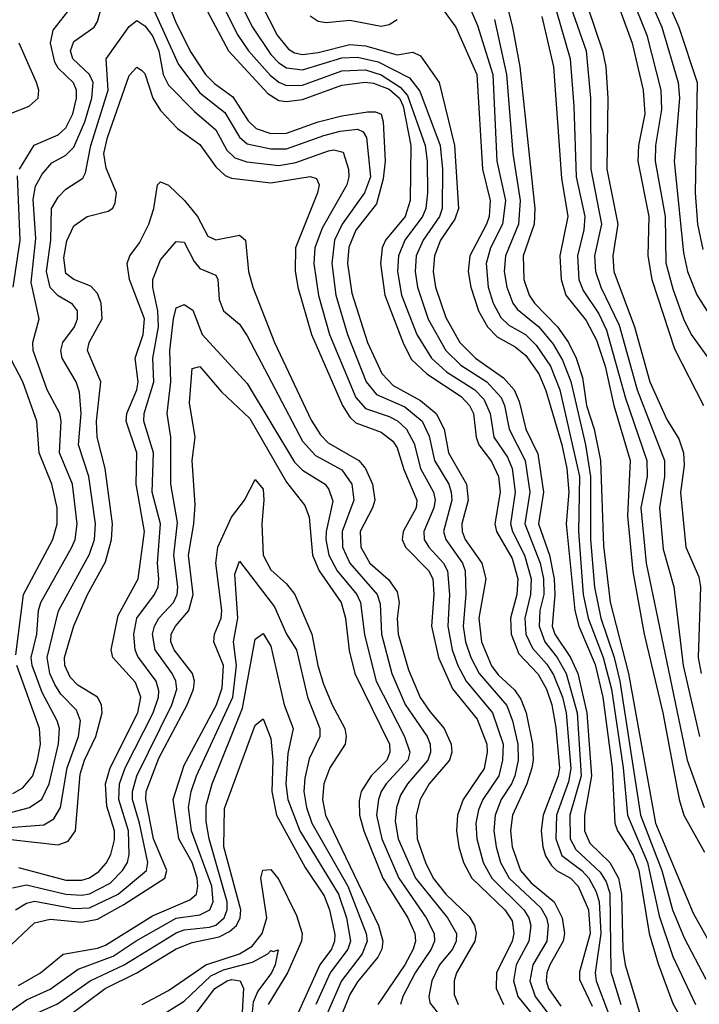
# Model space of a CAD drawing. Header units: inches. Extents: x 990535 to 1117859, y 769386 to 892122.
# Tile 621 of 656: x 1093073 to 1094797, y 821410 to 823909. Entities that reach past the tile are written whole.
import ezdxf

# ---------------------------------------------------------------- set-up
doc = ezdxf.new("R2010")
doc.units = ezdxf.units.IN
doc.header["$MEASUREMENT"] = 0
doc.layers.add('B0892', color=7, linetype='Continuous')

msp = doc.modelspace()

# ---------------------------------------------------------------- linework, layer by layer
at = {"layer": 'B0892', "color": 5}
for points, elevation in [([(1094432.5, 824052.4), (1094509.8, 823830), (1094520.6, 823710), (1094521.7, 823530), (1094549.2, 823390), (1094531.4, 823310), (1094533.3, 823270), (1094547.1, 823230), (1094593.7, 823133.7), (1094639.2, 822970), (1094709.1, 822790), (1094708.7, 822750), (1094695.6, 822670), (1094705.5, 822565.6), (1094732.3, 822470), (1094756.2, 822270), (1094797.7, 822090)], 4160), ([(1094495.8, 823995.8), (1094551.7, 823830), (1094560.1, 823790), (1094564.9, 823710), (1094562, 823530), (1094590, 823390), (1094577.4, 823310), (1094580.4, 823270), (1094633, 823130), (1094671.6, 822990), (1094714.4, 822894.4), (1094745, 822845), (1094756.9, 822810), (1094758.4, 822778.4), (1094749.3, 822709.3), (1094763, 822570), (1094795.4, 822495.4), (1094799.9, 822470), (1094794.2, 822290), (1094801.9, 822250)], 4180), ([(1093010, 821886.8), (1093097.7, 821910), (1093129, 821931), (1093147.4, 821970), (1093171, 822071), (1093173.7, 822110), (1093167.7, 822130), (1093130, 822201.8), (1093104.4, 822270), (1093102.1, 822290), (1093115.8, 822350), (1093120.3, 822410), (1093125.9, 822430), (1093205.1, 822570), (1093213.4, 822590), (1093218.9, 822630), (1093206.3, 822730), (1093173.6, 822810), (1093177.7, 822890), (1093174.9, 822910), (1093142.6, 822970), (1093106.9, 823070), (1093105.7, 823090), (1093122.4, 823150), (1093102, 823242), (1093113.5, 823353.5), (1093107.1, 823452.9), (1093113, 823487), (1093130, 823517.1), (1093154.3, 823545.7), (1093190, 823565.8), (1093210, 823585.3), (1093237.8, 823650), (1093255.8, 823710), (1093259.1, 823750), (1093250, 823770.3), (1093207.9, 823810), (1093201.5, 823830), (1093210, 823853.7), (1093261.9, 823890), (1093270, 823904.4), (1093293.6, 823990)], 3860), ([(1093442.8, 823970), (1093470, 823900.3), (1093507, 823827), (1093543.7, 823770), (1093567.1, 823747.1), (1093613.5, 823713.5), (1093652.7, 823652.7), (1093672.8, 823632.8), (1093710, 823620.2), (1093750, 823621.2), (1093830, 823649.7), (1093890, 823665.1), (1093955.4, 823675.4), (1093975.2, 823675.2), (1093989.8, 823669.8), (1093994.6, 823650), (1094000, 823550), (1093994.8, 823505.2), (1093978.2, 823441.8), (1093925.2, 823374.8), (1093908.1, 823331.9), (1093904.8, 823290), (1093915.4, 823215.4), (1093955.5, 823090), (1093991.5, 823011.5), (1094020.5, 822980.5), (1094090, 822942.4), (1094129.4, 822909.4), (1094149.4, 822870), (1094160.7, 822810), (1094206.5, 822730), (1094210.4, 822690), (1094194.3, 822630), (1094195.2, 822610), (1094202.8, 822590), (1094245.1, 822530), (1094255.1, 822490), (1094237.8, 822390), (1094244.2, 822330), (1094269.6, 822269.6), (1094286.7, 822246.7), (1094328, 822208), (1094344.3, 822184.3), (1094357.5, 822150), (1094373.9, 822070), (1094375.9, 822030), (1094372.2, 822010), (1094359, 821970), (1094322.7, 821890), (1094317.6, 821850), (1094322, 821810), (1094343.3, 821750), (1094370, 821718.5), (1094428.7, 821670), (1094449.2, 821630), (1094455.1, 821590), (1094451.7, 821570), (1094417.5, 821510), (1094410, 821490), (1094408.8, 821470), (1094414.4, 821450), (1094445.4, 821405.4)], 3880), ([(1093623.9, 823970), (1093663.1, 823890), (1093710, 823821), (1093730, 823799.9), (1093750, 823786.9), (1093790, 823781.6), (1093890, 823812.4), (1093930, 823814.5), (1093982.6, 823802.6), (1094061.4, 823761.4), (1094088.2, 823728.2), (1094139.5, 823590), (1094145.8, 823530), (1094144.3, 823430), (1094137.6, 823410), (1094096.2, 823350), (1094078.9, 823310), (1094075.7, 823270), (1094082, 823230), (1094109.1, 823149.1), (1094154.1, 823070), (1094192.3, 823032.3), (1094257.5, 822990), (1094293.9, 822950), (1094303.1, 822930), (1094314.6, 822870), (1094354.8, 822790), (1094367.1, 822710), (1094354.3, 822630), (1094393.3, 822530), (1094402, 822490), (1094402.2, 822450), (1094392.4, 822410), (1094390.5, 822370), (1094404.8, 822330), (1094436.6, 822290), (1094459, 822250), (1094487.1, 822150), (1094497.2, 821990), (1094468.8, 821890), (1094469.5, 821830), (1094483.4, 821803.4), (1094545.8, 821745.7), (1094560.8, 821720.8), (1094570, 821692.1), (1094572.8, 821492.8), (1094597.8, 821410)], 3960), ([(1093665.4, 823990), (1093725.7, 823870), (1093754.5, 823834.5), (1093770, 823825.2), (1093790, 823820.9), (1093830, 823825.7), (1093910, 823846.4), (1093950, 823843.2), (1094030, 823820.4), (1094070, 823827), (1094090, 823817.8), (1094137.2, 823750), (1094176.1, 823590), (1094186, 823430), (1094177, 823403), (1094140, 823350), (1094124.8, 823310), (1094121.8, 823270), (1094127.3, 823230), (1094153.7, 823153.7), (1094189.7, 823089.7), (1094229.2, 823050), (1094300.6, 823000.6), (1094327.3, 822970), (1094340.2, 822940.2), (1094356.6, 822870), (1094387, 822807), (1094401.9, 822710), (1094389.2, 822630), (1094417.3, 822550), (1094428.6, 822490), (1094430.6, 822449.4), (1094424.1, 822370), (1094430.6, 822350), (1094470.6, 822290.6), (1094488.9, 822250), (1094511.5, 822150), (1094523.7, 821990), (1094505.7, 821890), (1094505.4, 821850), (1094519, 821819), (1094569.9, 821769.9), (1094591.7, 821730), (1094599.6, 821690), (1094603.4, 821550), (1094608.9, 821510), (1094655.4, 821355.4)], 3980), ([(1094624.4, 823970), (1094663.5, 823870), (1094699, 823730), (1094701.4, 823681.4), (1094685.6, 823590), (1094685, 823550), (1094710.6, 823410), (1094711.9, 823291.9), (1094730, 823225.7), (1094756.6, 823150), (1094776.7, 823110), (1094950, 822870.2)], 4240), ([(1094658.8, 823990), (1094701.6, 823890), (1094743.1, 823750), (1094746.4, 823710), (1094733.2, 823550), (1094757.1, 823317.1), (1094767.1, 823270), (1094790.9, 823210.9), (1094837.2, 823137.2)], 4260), ([(1094701.8, 823990), (1094744.9, 823890), (1094791.3, 823750), (1094786.5, 823470), (1094792.1, 823390), (1094805.9, 823325.9)], 4280), ([(1094304.1, 823964.1), (1094323.4, 823890), (1094341.6, 823790), (1094379.5, 823430), (1094377.8, 823390), (1094349.8, 823310), (1094352, 823250), (1094365.5, 823210), (1094378.5, 823190), (1094436.8, 823130), (1094465, 823090), (1094484.5, 823050), (1094500.7, 823000.7), (1094511, 822930), (1094530.3, 822869.7), (1094546.4, 822790), (1094553.9, 822573.9), (1094571.2, 822431.2), (1094617.7, 822250), (1094685.6, 821870), (1094781.6, 821641.6), (1094830, 821555.5)], 4080), ([(1093072.4, 823530), (1093109.4, 823590.6), (1093170, 823617.1), (1093190, 823635.1), (1093207.4, 823670), (1093217.2, 823710), (1093216.9, 823730), (1093208.9, 823748.9), (1093170, 823786), (1093161.4, 823801.5), (1093150.4, 823850), (1093157.4, 823882.6), (1093194.9, 823930)], 3880), ([(1093414.6, 823930), (1093475.5, 823795.5), (1093530, 823723.5), (1093593.4, 823673.4), (1093630, 823610.8), (1093650, 823594.1), (1093710, 823581.2), (1093750, 823581.4), (1093844.4, 823615.6), (1093886.1, 823626.1), (1093930, 823631.3), (1093944.4, 823624.4), (1093952.7, 823610), (1093962.6, 823510), (1093947.5, 823470), (1093890.5, 823390), (1093871.3, 823350), (1093864.3, 823290), (1093875, 823210), (1093904, 823110), (1093952.1, 822990), (1093978.2, 822958.2), (1094050, 822926.5), (1094093.6, 822890), (1094111.8, 822851.8), (1094125.5, 822790), (1094161.6, 822730), (1094167.8, 822710), (1094169, 822690), (1094148, 822610), (1094153.9, 822590), (1094196.5, 822530), (1094202.8, 822510), (1094204.3, 822450), (1094197.9, 822370), (1094204.2, 822330), (1094217.2, 822290), (1094238.3, 822250), (1094308.6, 822168.6), (1094323.4, 822130), (1094336.6, 822070), (1094337, 822030), (1094328.9, 821990), (1094320.9, 821970), (1094294.6, 821930), (1094278.9, 821890), (1094275.8, 821850), (1094281.7, 821810), (1094292.9, 821770), (1094314.4, 821730), (1094395.2, 821655.2), (1094409.6, 821630), (1094413.9, 821610), (1094410.3, 821570), (1094374.7, 821510), (1094366.8, 821470), (1094380.7, 821430), (1094426.2, 821370)], 3860), ([(1093549.1, 823930), (1093602.7, 823830), (1093702.2, 823722.2), (1093730, 823704.5), (1093750, 823701.5), (1093790, 823707.1), (1093890, 823743.2), (1093949.6, 823750.4), (1093970, 823748.5), (1094010, 823732.5), (1094036.3, 823710), (1094045.3, 823690), (1094065.5, 823590), (1094063.8, 823450), (1094050.5, 823410), (1094000.9, 823350), (1093992.2, 823330), (1093987.9, 823290), (1093999.5, 823210), (1094046.2, 823086.2), (1094066.7, 823046.7), (1094105.6, 823010), (1094192.6, 822952.6), (1094214, 822930), (1094224.2, 822910), (1094230.9, 822850), (1094237.6, 822830), (1094270, 822788.2), (1094287.5, 822750), (1094291.8, 822710), (1094278.2, 822630), (1094282.5, 822610), (1094322, 822542), (1094336.8, 822490), (1094334.1, 822450), (1094318, 822390), (1094319.3, 822350), (1094339.3, 822299.3), (1094388, 822248), (1094409.5, 822210), (1094423.1, 822170), (1094433, 822113), (1094442.6, 822010), (1094439, 821990), (1094400.8, 821890), (1094395.6, 821850), (1094399.6, 821810), (1094406.9, 821786.9), (1094422.2, 821762.2), (1094434.4, 821750), (1094470.1, 821730.1), (1094489.8, 821710), (1094516.1, 821650), (1094520.2, 821590), (1094492.8, 821492.8), (1094493.1, 821473.1), (1094525.1, 821405.1)], 3920), ([(1093593.6, 823933.6), (1093626.2, 823870), (1093653, 823830), (1093708.3, 823768.2), (1093730.5, 823750.5), (1093750, 823742.6), (1093790, 823743.2), (1093890, 823779.3), (1093950, 823781.8), (1093990, 823769.2), (1094038.1, 823738.1), (1094056.7, 823716.7), (1094101.4, 823590), (1094106.6, 823550), (1094107.7, 823470), (1094102.9, 823430), (1094094.4, 823410), (1094050, 823350), (1094033.5, 823310), (1094030.9, 823270), (1094041.4, 823210), (1094080.7, 823110), (1094117.9, 823050), (1094155.7, 823015.7), (1094227.2, 822970), (1094250, 822946.1), (1094266.2, 822910), (1094275.5, 822850), (1094310, 822798.5), (1094322.2, 822770), (1094330, 822710), (1094317.7, 822630), (1094323, 822610), (1094353.6, 822550), (1094370.7, 822490), (1094368.8, 822450), (1094354.1, 822390), (1094357.1, 822350), (1094373.9, 822313.9), (1094410, 822273.6), (1094426.8, 822246.8), (1094449.7, 822190), (1094459.1, 822150), (1094471.3, 822008.7), (1094465.2, 821974.8), (1094435, 821890), (1094432.7, 821830), (1094447.8, 821787.8), (1094498.8, 821750), (1094516.8, 821730), (1094535.5, 821695.5), (1094543.2, 821670), (1094546.9, 821590), (1094532.5, 821490), (1094535.6, 821470), (1094566.9, 821386.9)], 3940), ([(1093810, 823919.3), (1093830, 823905.8), (1093850, 823901.9), (1093910, 823907.9), (1093990, 823892.8), (1094010, 823896.8), (1094030, 823909.5)], 4020), ([(1094150, 823930.8), (1094179.4, 823890), (1094232.4, 823770), (1094246.6, 823530), (1094266.4, 823450), (1094263.9, 823410), (1094257.1, 823390), (1094215.2, 823310), (1094210.9, 823270), (1094216.9, 823230), (1094237.1, 823170), (1094259.6, 823130), (1094284.3, 823104.3), (1094330, 823079), (1094356.6, 823056.6), (1094390, 823010.1), (1094407.9, 822967.9), (1094448, 822830), (1094460.7, 822770), (1094465.9, 822710), (1094459.2, 822630), (1094481.2, 822410), (1094491.4, 822370), (1094532.4, 822272.4), (1094552.5, 822190), (1094576.3, 822010), (1094582.8, 821870), (1094589.4, 821850), (1094629, 821789), (1094643.7, 821750), (1094669.9, 821589.9), (1094692.5, 821512.5), (1094730, 821412.5), (1094750, 821375.7)], 4020), ([(1094219.2, 823930), (1094234.4, 823894.4), (1094273.3, 823770), (1094283.1, 823550), (1094305.3, 823450), (1094297.8, 823390), (1094267.6, 823330), (1094256.2, 823290), (1094261.5, 823230), (1094274.2, 823190), (1094293.4, 823153.4), (1094313.9, 823133.9), (1094355.8, 823110), (1094383.3, 823083.3), (1094419.3, 823030), (1094443.5, 822970), (1094492.9, 822750), (1094490.8, 822610), (1094502.2, 822450), (1094515.1, 822390), (1094553.2, 822290), (1094574, 822210), (1094603.8, 822010), (1094614.8, 821890), (1094665.2, 821770), (1094694.9, 821634.9), (1094730, 821531.2), (1094787.6, 821410)], 4040), ([(1094434.9, 823930), (1094469.6, 823810), (1094478.7, 823690), (1094484.5, 823510), (1094506.2, 823410), (1094503.9, 823376.1), (1094488, 823310), (1094491.7, 823250), (1094502.2, 823222.2), (1094542.3, 823162.3), (1094561.4, 823121.4), (1094610, 822948.9), (1094663.5, 822790), (1094665, 822750), (1094649, 822670), (1094662.2, 822530), (1094766.1, 822030), (1094809.6, 821909.6)], 4140), ([(1094595.3, 823935.3), (1094626.8, 823850), (1094654.2, 823730), (1094658.4, 823670), (1094642.9, 823590), (1094641.3, 823550), (1094669.2, 823410), (1094666.5, 823310), (1094676.2, 823250), (1094734.1, 823074.1), (1094807.6, 822930)], 4220), ([(1092967.1, 821852.9), (1093134, 821866), (1093159.2, 821880.8), (1093176.2, 821910), (1093192.9, 822010), (1093221.6, 822090), (1093227, 822130), (1093217, 822157), (1093177.3, 822197.3), (1093161.8, 822221.8), (1093149, 822250), (1093142.7, 822290), (1093171.4, 822408.6), (1093250, 822552.4), (1093262.5, 822590), (1093264.8, 822630), (1093248.1, 822750), (1093222.2, 822830), (1093228.7, 822910), (1093224.2, 822964.2), (1093216.1, 822990), (1093180.8, 823050), (1093177.2, 823070), (1093182.3, 823090), (1093211.6, 823130), (1093219.7, 823150), (1093219.2, 823170), (1093206.8, 823186.8), (1093170, 823208.1), (1093150, 823229.5), (1093140.8, 823270), (1093151.7, 823350), (1093153.7, 823430), (1093170, 823458.5), (1093190, 823478.9), (1093233, 823507), (1093239.3, 823520.7), (1093253.2, 823590), (1093297.5, 823730), (1093292.4, 823810), (1093350, 823891.6), (1093370, 823906.9), (1093390, 823893.9), (1093410, 823868.1), (1093425.4, 823830), (1093436.6, 823770), (1093450, 823742.8), (1093516.2, 823676.2), (1093570, 823630.1), (1093598.3, 823578.4), (1093618.7, 823558.7), (1093648.7, 823548.7), (1093730, 823538.9), (1093773.2, 823546.8), (1093856.1, 823576.1), (1093870, 823578.9), (1093893, 823573), (1093906.9, 823530), (1093908, 823510), (1093903.1, 823490), (1093839.8, 823380.2), (1093821.5, 823330), (1093818.8, 823290), (1093830.4, 823209.6), (1093858.3, 823110), (1093925.7, 822950), (1093950, 822922), (1094010, 822902.5), (1094031.1, 822891.1), (1094054.2, 822870), (1094073.2, 822833.2), (1094089.6, 822770), (1094123, 822710), (1094126.5, 822690), (1094123.6, 822670), (1094097.9, 822610), (1094098.7, 822590), (1094110.4, 822570), (1094148.2, 822530), (1094157.9, 822510), (1094162.9, 822450), (1094158.7, 822370), (1094170.2, 822310), (1094184.4, 822270), (1094205.7, 822230), (1094271.9, 822150), (1094299, 822070), (1094297.8, 822030), (1094288.7, 821990), (1094247.4, 821930), (1094236.5, 821903.5), (1094230.3, 821870), (1094232.9, 821830), (1094248.8, 821770), (1094270.3, 821730), (1094351.6, 821650), (1094364.5, 821630), (1094369.3, 821610), (1094364.4, 821570), (1094332.1, 821510), (1094325.7, 821470), (1094336.3, 821430), (1094387.7, 821367.7)], 3840), ([(1094277.3, 823910), (1094308.2, 823770), (1094323.7, 823570), (1094342.4, 823450), (1094338, 823390), (1094305.2, 823310), (1094302.2, 823270), (1094308.4, 823230), (1094323.7, 823190), (1094334.6, 823174.6), (1094390, 823129.8), (1094426, 823086), (1094450, 823045), (1094470.8, 822990.8), (1094508, 822830), (1094520.8, 822750), (1094521.1, 822590), (1094530.9, 822469.1), (1094547.1, 822390), (1094580.8, 822290), (1094595.7, 822230), (1094647.8, 821890), (1094701.8, 821750), (1094728.6, 821650), (1094758.9, 821578.9), (1094814, 821474)], 4060), ([(1094397.5, 823917.5), (1094426.8, 823790), (1094447.4, 823507.4), (1094463.3, 823410), (1094442.8, 823310), (1094446.4, 823250), (1094458.4, 823210), (1094510, 823146), (1094535.9, 823095.9), (1094557.9, 823030), (1094580, 822930), (1094621.5, 822790), (1094614.8, 822650), (1094628.4, 822508.4), (1094656.8, 822350), (1094704.7, 822150), (1094746, 821930), (1094758, 821890), (1094810, 821795.9)], 4120), ([(1093030, 823663.7), (1093097, 823690), (1093119.4, 823710), (1093121.2, 823730), (1093115.4, 823750), (1093071.2, 823850)], 3920), ([(1093050, 821828.8), (1093170, 821814.8), (1093195.6, 821824.4), (1093214.2, 821850), (1093225.9, 821994.1), (1093237.2, 822030), (1093265.9, 822090), (1093281.5, 822150), (1093279.9, 822170), (1093270.1, 822190.1), (1093220.5, 822220.5), (1093200.8, 822240.8), (1093187.6, 822270), (1093186.1, 822290), (1093209.6, 822370.4), (1093244.6, 822450), (1093290, 822533.4), (1093305.4, 822590), (1093308.1, 822630), (1093289.7, 822770), (1093269.3, 822850), (1093267.8, 822890), (1093278.4, 822990), (1093244.5, 823070), (1093249.3, 823090), (1093281.7, 823150), (1093279.2, 823190), (1093270, 823214.2), (1093253.1, 823233.1), (1093209.9, 823250), (1093190, 823264.9), (1093184.6, 823304.6), (1093192.2, 823347.8), (1093210, 823385.8), (1093243.5, 823410), (1093297.1, 823422.9), (1093308.8, 823431.2), (1093315.2, 823444.8), (1093318.2, 823470), (1093292, 823532), (1093286.2, 823570), (1093295.3, 823610), (1093350, 823767.8), (1093370, 823788.7), (1093381.5, 823781.5), (1093390, 823772.4), (1093410.3, 823710), (1093430, 823678.5), (1093472.9, 823632.9), (1093530, 823592.2), (1093570, 823536), (1093593.9, 823513.9), (1093610, 823506.7), (1093710, 823495), (1093810, 823511.2), (1093825.8, 823505.8), (1093832.6, 823490), (1093828.4, 823470), (1093772.7, 823330), (1093771.9, 823271.9), (1093778, 823230), (1093813.2, 823110), (1093891.4, 822930), (1093910, 822900.7), (1093925.9, 822885.9), (1093990, 822862), (1094019.3, 822839.3), (1094030, 822822.2), (1094047.5, 822767.5), (1094080, 822690), (1094078.6, 822670), (1094045.8, 822610), (1094043.3, 822590), (1094051.6, 822570), (1094110, 822511.3), (1094120.7, 822490), (1094123.8, 822450), (1094117.5, 822370), (1094134.9, 822290), (1094170.9, 822210.9), (1094233.6, 822133.6), (1094257.8, 822070), (1094259.1, 822050), (1094251.3, 822008.7), (1094197.9, 821930), (1094183.4, 821890), (1094180.7, 821850), (1094187, 821810), (1094198.8, 821770), (1094219.9, 821730), (1094303.7, 821650), (1094321.9, 821621.9), (1094326.2, 821590), (1094321.9, 821570), (1094282.1, 821490), (1094281.6, 821450), (1094300.6, 821410)], 3820), ([(1093056.1, 823230), (1093073.8, 823350), (1093066.8, 823513.2)], 3880), ([(1093070, 821757.5), (1093190, 821724.8), (1093230, 821725.2), (1093250, 821731.3), (1093273.2, 821746.8), (1093292, 821768), (1093303.8, 821790), (1093312.8, 821827.2), (1093312.8, 821850), (1093293.4, 821913.4), (1093290.7, 821970), (1093302, 822010), (1093372.3, 822150), (1093380.2, 822190), (1093366.6, 822226.6), (1093308.8, 822290), (1093304.6, 822310), (1093322.7, 822397.3), (1093372.9, 822490), (1093389.4, 822610), (1093367.9, 822730), (1093369.8, 822810), (1093342.8, 822890), (1093344.5, 822910), (1093369.5, 822970), (1093373.6, 822990), (1093365.3, 823050), (1093386, 823110), (1093388.9, 823150), (1093351, 823250), (1093345.2, 823290), (1093352.3, 823310), (1093376.7, 823343.3), (1093400.1, 823390), (1093413, 823430), (1093422.2, 823490), (1093430, 823497.5), (1093450, 823489.1), (1093491.1, 823450), (1093523.7, 823410), (1093550, 823360.2), (1093570, 823350.7), (1093630, 823362), (1093645.9, 823350), (1093653.2, 823270), (1093664.2, 823230), (1093719.5, 823090), (1093812.6, 822892.6), (1093835.5, 822855.5), (1093855, 822835), (1093933.3, 822790), (1093950.1, 822770), (1093968, 822730), (1093973.4, 822690), (1093968.1, 822670), (1093936.6, 822610), (1093938.1, 822570), (1093961.3, 822530), (1094008.6, 822488.6), (1094030, 822457.4), (1094035.6, 822430), (1094030.7, 822389.3), (1094032.6, 822350), (1094059.1, 822259.1), (1094089.1, 822189.1), (1094112.9, 822152.9), (1094150, 822110), (1094167.3, 822070), (1094168.7, 822050), (1094162.8, 822030), (1094111.2, 821970), (1094088.9, 821930), (1094078.3, 821890), (1094081.1, 821830), (1094102.2, 821770), (1094122.1, 821730), (1094153.7, 821690), (1094213, 821633), (1094226.7, 821610), (1094230.9, 821590), (1094227.5, 821570), (1094180.9, 821490), (1094175.3, 821470), (1094174.8, 821434.8), (1094185.2, 821410)], 3780), ([(1093054.2, 821705.8), (1093090, 821713.5), (1093190, 821689.7), (1093230, 821687.1), (1093250, 821690.6), (1093302.1, 821717.9), (1093333.9, 821750), (1093346.2, 821770), (1093350.8, 821790), (1093349.1, 821850), (1093324.5, 821930), (1093325.9, 821970), (1093340.5, 822010), (1093411.1, 822150), (1093424.6, 822190), (1093425.4, 822205.4), (1093419.3, 822230), (1093372.7, 822292.7), (1093366, 822310), (1093362.2, 822350), (1093370, 822390), (1093414.6, 822450), (1093424.1, 822470), (1093425.6, 822490), (1093422.7, 822530), (1093429.7, 822630), (1093408.9, 822710), (1093411.9, 822810), (1093387.8, 822890), (1093388.8, 822910), (1093413.4, 822990), (1093410.8, 823050), (1093424.8, 823130), (1093423.2, 823170), (1093410.3, 823229.7), (1093410.6, 823250), (1093430, 823299.8), (1093470, 823346), (1093490, 823344.3), (1093515.5, 823295.5), (1093530, 823277.6), (1093570, 823260.6), (1093575.4, 823250), (1093578.8, 823198.8), (1093590, 823170.2), (1093630, 823136.1), (1093650, 823106.7), (1093790, 822839.7), (1093823.1, 822803.1), (1093890, 822767), (1093915.8, 822730), (1093920.7, 822690), (1093890.7, 822610), (1093891.8, 822570), (1093910.3, 822530), (1093980, 822450), (1093986.9, 822426.9), (1093990.7, 822350), (1094016.6, 822250), (1094051.1, 822171.1), (1094106.7, 822090), (1094114.3, 822070), (1094114.9, 822050), (1094108, 822030), (1094056.9, 821970), (1094039.2, 821940.8), (1094028.3, 821910), (1094025.3, 821874.7), (1094033.3, 821830), (1094076.9, 821730), (1094157.8, 821630), (1094180.7, 821590), (1094179.9, 821570), (1094170.8, 821550), (1094137.7, 821510), (1094118.3, 821470), (1094110.4, 821430), (1094113.6, 821413.6), (1094132, 821390)], 3760), ([(1093062.3, 821650), (1093090, 821667.2), (1093110, 821671.7), (1093210, 821653.3), (1093250, 821655.1), (1093322.7, 821690), (1093394.7, 821750), (1093398.1, 821770), (1093376.8, 821870), (1093358.7, 821930), (1093358.6, 821950), (1093370, 821990), (1093458.6, 822170), (1093471.1, 822210), (1093469.2, 822230), (1093459.7, 822250), (1093416.3, 822310), (1093410, 822350), (1093414.3, 822370), (1093425.5, 822390), (1093463.2, 822430), (1093472.1, 822450), (1093474.1, 822470), (1093463.4, 822550), (1093473.1, 822633.1), (1093455.9, 822730), (1093455.8, 822850), (1093447.1, 822910), (1093456.2, 822990), (1093454, 823070), (1093462.5, 823150), (1093470, 823177.5), (1093490, 823186.1), (1093512.3, 823172.3), (1093535.3, 823110), (1093650, 822986), (1093770, 822786.2), (1093790, 822766), (1093847.5, 822730), (1093857.2, 822717.2), (1093866.9, 822686.9), (1093850.4, 822610), (1093849.5, 822589.5), (1093857.1, 822550), (1093877.9, 822510), (1093927.7, 822450), (1093937.7, 822430), (1093947.8, 822347.8), (1093976.9, 822230), (1094048.9, 822090), (1094062.5, 822050), (1094057.2, 822030), (1094002.4, 821970), (1093990, 821950), (1093983, 821930), (1093978.3, 821890), (1093991.1, 821830), (1094034.4, 821730), (1094104.1, 821630), (1094124.7, 821590), (1094124.8, 821570), (1094116.5, 821550), (1094076.2, 821490), (1094044.7, 821430), (1094039.1, 821410)], 3740), ([(1093062.7, 822297.3), (1093082.2, 822450), (1093156.9, 822590), (1093167.4, 822630), (1093167.6, 822670), (1093154.4, 822730), (1093122.1, 822810), (1093116.1, 822890), (1093080.8, 822990), (1093042.8, 823062.8)], 3880), ([(1092961.9, 821478.1), (1093110, 821616.7), (1093150, 821626.1), (1093230, 821618.5), (1093270, 821626.3), (1093336.8, 821663.2), (1093440.6, 821730), (1093446.1, 821750), (1093412.2, 821830), (1093392.6, 821930), (1093393.3, 821950), (1093425.4, 822034.6), (1093497.8, 822170), (1093514, 822210), (1093515.8, 822230), (1093511.1, 822250), (1093464.5, 822310), (1093456.3, 822330), (1093457, 822350), (1093468.2, 822370), (1093501.9, 822410), (1093512.9, 822450), (1093500.8, 822550), (1093514.9, 822630), (1093518.2, 822678.2), (1093509.9, 822790), (1093518.2, 822850), (1093503.4, 822936.6), (1093510, 823024.2), (1093530, 823029.4), (1093584.6, 822964.7), (1093656.8, 822896.8), (1093750, 822735.3), (1093795.8, 822675.8), (1093806.9, 822646.9), (1093815.9, 822550), (1093832.9, 822510), (1093887.9, 822430), (1093899, 822390), (1093908.4, 822308.4), (1093923.2, 822250), (1094011.2, 822070), (1094012, 822050), (1094003.8, 822030), (1093964.8, 821990), (1093939.2, 821950), (1093933.8, 821926.2), (1093934.9, 821890), (1093946.2, 821850), (1093994.4, 821730), (1094057.7, 821630), (1094075.2, 821590), (1094076.6, 821570), (1094071.3, 821550), (1094049.5, 821510), (1093981.6, 821410)], 3720), ([(1093070, 821457.9), (1093125.7, 821490), (1093182.9, 821537.1), (1093270, 821552.3), (1093290, 821559.8), (1093410, 821634.5), (1093504.7, 821675.3), (1093521.1, 821690), (1093525, 821710), (1093522.6, 821730), (1093510.1, 821770), (1093476.4, 821830), (1093462.1, 821930), (1093490, 822017.1), (1093571.6, 822170), (1093586.4, 822213.6), (1093590, 822270), (1093565.2, 822330), (1093567, 822350), (1093583.9, 822390), (1093585.6, 822410), (1093570, 822530), (1093575.3, 822570), (1093610, 822646.6), (1093643.1, 822690), (1093670, 822741.9), (1093690, 822717.6), (1093692.1, 822690), (1093686.8, 822630), (1093690.8, 822550), (1093710, 822512.5), (1093750, 822477), (1093770.6, 822450), (1093813.9, 822350), (1093829.2, 822270), (1093843.1, 822223.1), (1093865.1, 822170), (1093897.7, 822110), (1093901.2, 822090), (1093898.7, 822070), (1093859.3, 822010), (1093844.2, 821970), (1093841.2, 821930), (1093848.8, 821890), (1093983, 821610), (1093994.3, 821570), (1093991.4, 821550), (1093981.6, 821530), (1093930, 821467), (1093910, 821435.3), (1093884, 821370)], 3680), ([(1093024.6, 821375.4), (1093090, 821421.8), (1093150, 821448.6), (1093220.9, 821499.1), (1093310, 821532.3), (1093368.5, 821571.5), (1093470, 821628.6), (1093530, 821637.5), (1093555.1, 821650), (1093563.4, 821670), (1093560, 821710), (1093508.8, 821850), (1093501, 821910), (1093508, 821950), (1093521.4, 821990), (1093613.5, 822190), (1093622.6, 822270), (1093615.3, 822330), (1093626.1, 822390), (1093618.4, 822501.6), (1093630, 822534.7), (1093719.3, 822419.3), (1093749.9, 822349.9), (1093775.1, 822310), (1093802.8, 822190), (1093834.5, 822110), (1093834.1, 822090), (1093807.2, 822032.8), (1093796.1, 821983.9), (1093793.6, 821950), (1093800.5, 821910), (1093814.2, 821870), (1093905.3, 821710), (1093951.8, 821590), (1093953.9, 821570), (1093941.5, 821538.5), (1093889.2, 821470), (1093853, 821387)], 3660), ([(1093110, 821385.2), (1093168.4, 821411.6), (1093251.7, 821470), (1093337.5, 821510), (1093470, 821591.4), (1093490, 821598.8), (1093554.5, 821605.5), (1093570, 821611.4), (1093591.5, 821630), (1093599.1, 821650), (1093598.8, 821670), (1093553.3, 821830), (1093545.7, 821874.3), (1093545.4, 821914.6), (1093561.3, 821970), (1093637.9, 822162.1), (1093670, 822336.5), (1093690, 822351), (1093710, 822319), (1093743.7, 822170), (1093766.4, 822110), (1093752.9, 822047.1), (1093748.3, 821970), (1093753, 821930), (1093783.4, 821850), (1093881.3, 821690), (1093902, 821630), (1093912.4, 821570), (1093905.5, 821550), (1093860.5, 821490), (1093823.8, 821410)], 3640), ([(1093055, 821945), (1093080.5, 821959.5), (1093105.9, 821990), (1093117.7, 822030), (1093125.1, 822070), (1093122.5, 822110), (1093065.8, 822270)], 3880), ([(1093190, 821375.9), (1093289.5, 821450.5), (1093369.9, 821490.2), (1093470, 821550.7), (1093510, 821567.2), (1093578.8, 821581.2), (1093605.2, 821594.8), (1093622.4, 821610), (1093632.4, 821630), (1093633.5, 821650), (1093590.8, 821810), (1093592.6, 821907.4), (1093670, 822118.2), (1093690, 822134.4), (1093710, 822084.4), (1093715.1, 822030), (1093712.8, 821950), (1093724.6, 821890), (1093797.3, 821757.3), (1093845.1, 821685.1), (1093859.1, 821650), (1093872.5, 821587.5), (1093871.7, 821570), (1093863.4, 821550), (1093834.6, 821510), (1093771.1, 821370)], 3620), ([(1093383.1, 821410), (1093450, 821445.1), (1093545.1, 821510), (1093630, 821538.2), (1093662.1, 821557.9), (1093687.9, 821590), (1093699.5, 821630), (1093684.9, 821730), (1093689.3, 821750.7), (1093710, 821751.9), (1093730, 821727.1), (1093775.4, 821635.4), (1093789.2, 821590), (1093788, 821570), (1093751.9, 821490), (1093702.7, 821410)], 3580), ([(1093413.1, 821370), (1093490, 821418.5), (1093557.9, 821482.1), (1093590, 821497.6), (1093663.1, 821516.9), (1093702.2, 821537.8), (1093710, 821547), (1093715.6, 821544.4), (1093728.2, 821548.2), (1093720.8, 821510), (1093711.8, 821490), (1093676.7, 821443.3), (1093664.8, 821415.2), (1093662.1, 821390)], 3560), ([(1093510, 821374.1), (1093567.4, 821450), (1093598.8, 821470), (1093610, 821473.3), (1093632, 821470), (1093640.8, 821450), (1093637.1, 821390)], 3540)]:
    msp.add_lwpolyline(points, dxfattribs=dict(at, elevation=elevation))

doc.saveas('drawing.dxf')
